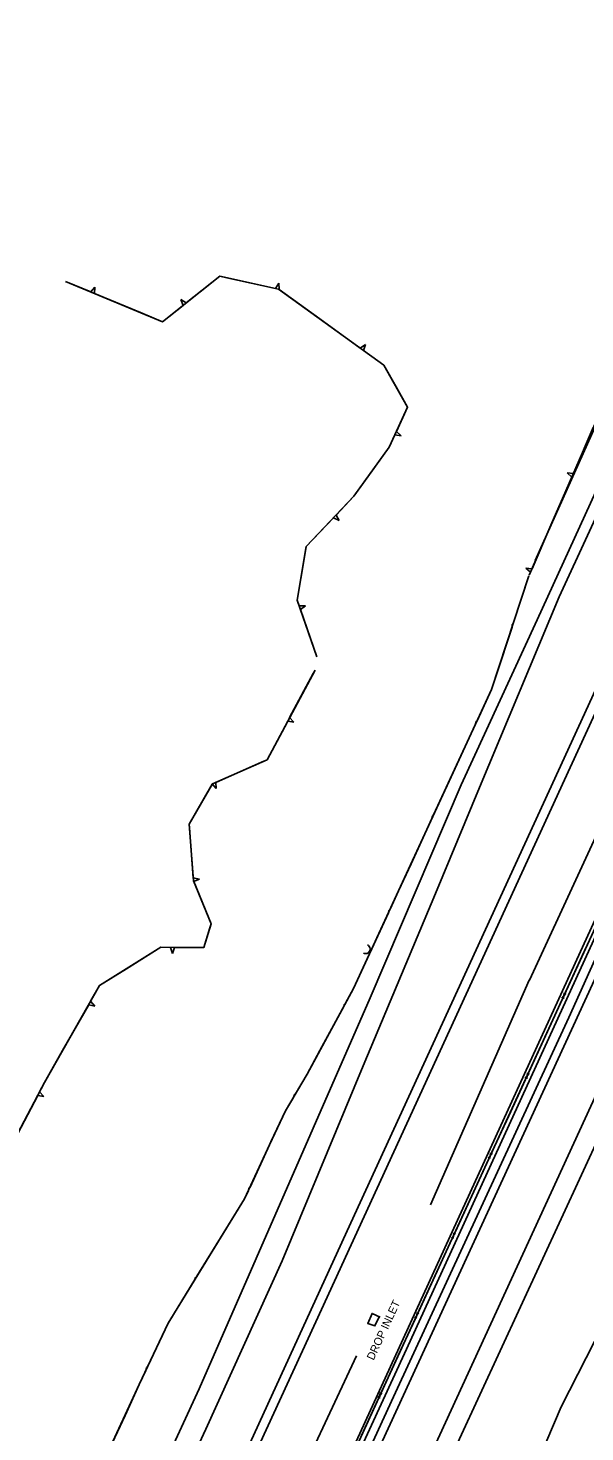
# Model space of a CAD drawing. Extents: x 978516 to 993312, y 1836504 to 1846212.
# Drawn here: x 980201 to 980479, y 1839749 to 1840451 of the extents above; entities that cross this region are included whole.
import ezdxf

# ---------------------------------------------------------------- set-up
doc = ezdxf.new("R2010")
doc.units = 0
for name, color, linetype in [('S_CROSS_DRAIN', 7, 'Continuous'), ('S_DROP_INLET', 7, 'Continuous'), ('S_DROP_INLET_ANNOT', 7, 'Continuous'), ('S_EDGE_PAVEMENT', 7, 'Continuous'), ('S_FENCE', 7, 'Continuous'), ('S_MISC_STRUCTURES', 7, 'Continuous'), ('S_SHOULDER', 7, 'Continuous'), ('S_STREAM', 7, 'Continuous'), ('S_TREE', 7, 'Continuous')]:
    doc.layers.add(name, color=color, linetype=linetype)

msp = doc.modelspace()

# ---------------------------------------------------------------- linework, layer by layer
at = {"layer": 'S_CROSS_DRAIN'}
msp.add_arc((980369.35, 1839990.8), 2.3, 244.29411, 64.62329, dxfattribs=at)
at = {"layer": 'S_DROP_INLET'}
msp.add_lwpolyline([(980376.65, 1839806.78), (980372.63, 1839808.64), (980370.51, 1839803.57), (980374.09, 1839802.36), (980376.12, 1839806.9)], dxfattribs=at)
at = {"layer": 'S_EDGE_PAVEMENT'}
for points in [[(980426.44, 1840071.6), (980466.15, 1840166.87), (980543.98, 1840335.45), (980687.33, 1840645.86), (980747.1, 1840775.97), (980756.26, 1840796.47)], [(980796.34, 1840798.88), (980696.54, 1840582.03), (980575.84, 1840319.92), (980465.79, 1840080.05)], [(980465.79, 1840080.05), (980361.97, 1839853.93), (980239.26, 1839585.97), (980148.57, 1839394.1)], [(980126.88, 1839403.85), (980196.62, 1839551.16), (980289.48, 1839750.77), (980327.63, 1839834.85), (980368.21, 1839932.46), (980404.32, 1840018.58), (980426.44, 1840071.6)], [(980201.41, 1839360.33), (980296.04, 1839567.28), (980377.89, 1839744.86), (980518.13, 1840050.12)], [(980540.59, 1840039.64), (980403.67, 1839741.74), (980283.56, 1839480.3), (980223.73, 1839350.9)]]:
    msp.add_lwpolyline(points, dxfattribs=at)
at = {"layer": 'S_FENCE'}
for p, q in [((980467.56, 1839966.26), (980469.6, 1839968.53)), ((980468.4, 1839965.93), (980468.76, 1839968.87)), ((980449.15, 1839926.3), (980451.19, 1839928.57)), ((980449.99, 1839925.96), (980450.35, 1839928.9)), ((980430.74, 1839886.33), (980432.79, 1839888.6)), ((980431.59, 1839886), (980431.94, 1839888.94)), ((980412.33, 1839846.37), (980414.38, 1839848.64)), ((980413.18, 1839846.03), (980413.53, 1839848.97)), ((980393.92, 1839806.4), (980395.97, 1839808.67)), ((980394.77, 1839806.07), (980395.12, 1839809.01)), ((980375.53, 1839766.41), (980377.58, 1839768.72)), ((980376.39, 1839766.11), (980376.72, 1839769.02))]:
    msp.add_line(p, q, dxfattribs=at)
for points in [[(980202.43, 1839387.61), (980380.72, 1839776.65), (980496.88, 1840028.84)], [(980477.78, 1839987.38), (980486.15, 1840005.55)], [(980469.42, 1839969.21), (980477.78, 1839987.38)], [(980459.38, 1839947.42), (980467.74, 1839965.58)], [(980451.01, 1839929.25), (980459.38, 1839947.42)], [(980440.97, 1839907.45), (980449.33, 1839925.62)], [(980432.6, 1839889.28), (980440.97, 1839907.45)], [(980422.56, 1839867.49), (980430.93, 1839885.65)], [(980414.19, 1839849.32), (980422.56, 1839867.49)], [(980404.15, 1839827.52), (980412.52, 1839845.69)], [(980395.78, 1839809.35), (980404.15, 1839827.52)], [(980385.74, 1839787.55), (980394.11, 1839805.72)], [(980377.39, 1839769.38), (980380.72, 1839776.65), (980385.74, 1839787.55)], [(980367.39, 1839747.57), (980375.72, 1839765.75)]]:
    msp.add_lwpolyline(points, dxfattribs=at)
at = {"layer": 'S_MISC_STRUCTURES'}
for points in [[(980202.41, 1839392.13), (980348.29, 1839708.93), (980495.02, 1840029.17)], [(980498.88, 1840028.87), (980389.83, 1839790.78), (980205.82, 1839391.17)]]:
    msp.add_lwpolyline(points, dxfattribs=at)
at = {"layer": 'S_SHOULDER'}
for points in [[(980468.81, 1840075.4), (980639.44, 1840446.14), (980752.83, 1840692.76), (980800.18, 1840796.01)], [(980743.63, 1840791.33), (980715.24, 1840723.11), (980668.55, 1840620.93), (980580.14, 1840426.84), (980489.8, 1840231.25), (980455.18, 1840155.41), (980417.23, 1840072.83)], [(980417.23, 1840072.83), (980371.74, 1839966.44), (980286.25, 1839770.96), (980244.98, 1839681.51), (980161.29, 1839502.35), (980115.93, 1839406.81)], [(980151.66, 1839391.69), (980269.19, 1839640.61), (980347.28, 1839810.57), (980468.81, 1840075.4)], [(980513.78, 1840051.22), (980471.05, 1839956.57), (980383.39, 1839766.88), (980210.41, 1839390.11)], [(980244.19, 1839370.77), (980406.2, 1839723.87), (980548.48, 1840031.9)]]:
    msp.add_lwpolyline(points, dxfattribs=at)
at = {"layer": 'S_STREAM'}
for points in [[(980748.32, 1840621.33), (980708.46, 1840535.03), (980664.41, 1840439.23), (980626.48, 1840357.95), (980577.4, 1840252.79), (980527.87, 1840140.89), (980451.38, 1839975.22)], [(980454.21, 1840185.05), (980508.03, 1840304.99), (980541.52, 1840380.01), (980571.02, 1840449.92)], [(980401.92, 1839862.9), (980451.22, 1839975.28)], [(980444.77, 1839709.04), (980467.16, 1839761.88), (980525.63, 1839876.58)], [(980164.48, 1839355.62), (980217.62, 1839471.41), (980266.7, 1839581.21), (980328.68, 1839710.13), (980364.81, 1839787.48)]]:
    msp.add_lwpolyline(points, dxfattribs=at)
at = {"layer": 'S_TREE'}
for p, q in [((980325.99, 1840323.77), (980324.34, 1840321.06)), ((980326.26, 1840320.64), (980325.99, 1840323.77)), ((980234.05, 1840321.74), (980231.96, 1840319.37)), ((980233.77, 1840318.61), (980234.05, 1840321.74)), ((980279.66, 1840313.84), (980277.06, 1840315.61)), ((980277.06, 1840315.61), (980278.11, 1840312.62)), ((980369.32, 1840293.06), (980366.74, 1840291.22)), ((980368.33, 1840290.07), (980369.32, 1840293.06)), ((980384.04, 1840247.86), (980387.16, 1840247.48)), ((980387.16, 1840247.48), (980384.85, 1840249.65)), ((980473.33, 1840228.62), (980470.2, 1840228.95)), ((980470.2, 1840228.95), (980472.55, 1840226.82)), ((980353.31, 1840206.38), (980356.13, 1840205.01)), ((980356.13, 1840205.01), (980354.66, 1840207.81)), ((980452.64, 1840180.96), (980449.51, 1840181.29)), ((980449.51, 1840181.29), (980451.86, 1840179.16)), ((980339.3, 1840162.37), (980336.13, 1840162.35)), ((980336.77, 1840160.5), (980339.3, 1840162.37)), ((980442.69, 1840152.89), (980442.64, 1840151.73)), ((980443.26, 1840153.6), (980442.69, 1840152.89)), ((980333.55, 1840104.18), (980331.38, 1840106.49)), ((980330.46, 1840104.76), (980333.55, 1840104.18)), ((980424.57, 1840104.38), (980424.38, 1840103.2)), ((980425.21, 1840104.98), (980424.57, 1840104.38)), ((980292.65, 1840073.36), (980294.72, 1840071)), ((980294.72, 1840071), (980294.45, 1840074.15)), ((980402.78, 1840057.25), (980402.59, 1840056.07)), ((980403.42, 1840057.85), (980402.78, 1840057.25)), ((980286.31, 1840025.69), (980283.24, 1840026.48)), ((980283.39, 1840024.52), (980286.31, 1840025.69)), ((980380.96, 1840010.06), (980380.8, 1840008.94)), ((980381.62, 1840010.72), (980380.96, 1840010.06)), ((980271.82, 1839991.64), (980272.76, 1839988.64)), ((980272.76, 1839988.64), (980273.79, 1839991.64)), ((980230.93, 1839962.95), (980234, 1839962.29)), ((980234, 1839962.29), (980231.9, 1839964.66)), ((980358.64, 1839963.12), (980358.44, 1839962.06)), ((980359.37, 1839963.79), (980358.64, 1839963.12)), ((980205.48, 1839917.64), (980208.57, 1839917.08)), ((980208.57, 1839917.08), (980206.39, 1839919.38)), ((980333.7, 1839917.98), (980333.32, 1839916.65)), ((980334.32, 1839918.33), (980333.7, 1839917.98)), ((980311.02, 1839871.29), (980310.79, 1839870.03)), ((980311.62, 1839871.8), (980311.02, 1839871.29)), ((980284.33, 1839826.65), (980284.04, 1839825.54)), ((980285.07, 1839827.21), (980284.33, 1839826.65)), ((980259.88, 1839781.57), (980259.55, 1839780.12)), ((980260.38, 1839781.88), (980259.88, 1839781.57))]:
    msp.add_line(p, q, dxfattribs=at)
for points in [[(980344.96, 1840136.89), (980335.14, 1840165.2), (980339.73, 1840192.05), (980363.56, 1840217.2), (980381.25, 1840241.72), (980390.38, 1840261.79), (980378.44, 1840282.77), (980325.89, 1840320.72), (980296.59, 1840327.21), (980267.77, 1840304.46), (980219.31, 1840324.63)], [(980231.96, 1840319.37), (980219.31, 1840324.63)], [(980299.94, 1840326.47), (980296.59, 1840327.21), (980279.66, 1840313.84)], [(980324.34, 1840321.06), (980299.94, 1840326.47)], [(980256.85, 1840309), (980233.77, 1840318.61)], [(980346.47, 1840305.86), (980326.2, 1840320.5)], [(980278.11, 1840312.62), (980267.77, 1840304.46), (980256.85, 1840309)], [(980366.74, 1840291.22), (980346.47, 1840305.86)], [(980503.97, 1840299.21), (980451.27, 1840177.8)], [(980384.63, 1840271.88), (980378.44, 1840282.77), (980368.33, 1840290.07)], [(980384.85, 1840249.65), (980390.38, 1840261.79), (980384.63, 1840271.88)], [(980370.6, 1840226.97), (980381.25, 1840241.72), (980384.04, 1840247.86)], [(980483.28, 1840251.55), (980473.33, 1840228.62)], [(980354.66, 1840207.81), (980363.56, 1840217.2), (980370.6, 1840226.97)], [(980472.55, 1840226.82), (980462.59, 1840203.89)], [(980338.84, 1840186.87), (980339.73, 1840192.05), (980353.31, 1840206.38)], [(980462.59, 1840203.89), (980452.64, 1840180.96)], [(980336.13, 1840162.35), (980335.14, 1840165.2), (980338.84, 1840186.87)], [(980451.06, 1840177.34), (980432.38, 1840120.5), (980385.86, 1840019.89), (980363.27, 1839971.03), (980340.24, 1839928.28), (980329.29, 1839909.87), (980321.38, 1839892.93), (980308.91, 1839865.95), (980270.66, 1839803.81), (980256.22, 1839773.01), (980239.08, 1839735.95), (980214.9, 1839683.05), (980186.75, 1839605.07), (980147.41, 1839522.39), (980100.67, 1839423.01), (980078.78, 1839381.81), (980055.31, 1839350.37), (980026.29, 1839341.43), (980023.35, 1839319.11), (980037.67, 1839295.22)], [(980451.06, 1840177.34), (980443.26, 1840153.6)], [(980451.86, 1840179.16), (980451.27, 1840177.8)], [(980344.96, 1840136.89), (980336.77, 1840160.5)], [(980442.64, 1840151.73), (980434.84, 1840127.99)], [(980072.16, 1839610.48), (980118.52, 1839698.57), (980153.97, 1839775.25), (980172.96, 1839822.3), (980180.47, 1839867.86), (980188.55, 1839885.33), (980208.83, 1839924.04), (980236.41, 1839972.59), (980266.99, 1839991.66), (980288.55, 1839991.59), (980292.23, 1840003.45), (980283.36, 1840024.97), (980281.13, 1840053.19), (980292.77, 1840073.41), (980320.1, 1840085.41), (980344.11, 1840130.27)], [(980331.38, 1840106.49), (980343.18, 1840128.53)], [(980343.18, 1840128.53), (980344.11, 1840130.27)], [(980434.84, 1840127.99), (980432.38, 1840120.5), (980425.21, 1840104.98)], [(980317.3, 1840084.18), (980320.1, 1840085.41), (980330.46, 1840104.76)], [(980424.38, 1840103.2), (980413.9, 1840080.53)], [(980294.45, 1840074.15), (980317.3, 1840084.18)], [(980413.9, 1840080.53), (980403.42, 1840057.85)], [(980281.28, 1840051.4), (980281.13, 1840053.19), (980292.71, 1840073.3)], [(980283.24, 1840026.48), (980281.28, 1840051.4)], [(980402.59, 1840056.07), (980392.11, 1840033.4)], [(980392.11, 1840033.4), (980385.86, 1840019.89), (980381.62, 1840010.72)], [(980291.58, 1840001.37), (980292.23, 1840003.45), (980283.53, 1840024.55)], [(980380.8, 1840008.94), (980370.31, 1839986.25)], [(980273.79, 1839991.64), (980288.55, 1839991.59), (980291.58, 1840001.37)], [(980249.88, 1839980.99), (980266.99, 1839991.66), (980271.82, 1839991.64)], [(980370.31, 1839986.25), (980363.27, 1839971.03), (980359.37, 1839963.79)], [(980231.9, 1839964.66), (980236.41, 1839972.59), (980249.88, 1839980.99)], [(980218.58, 1839941.21), (980230.93, 1839962.95)], [(980358.44, 1839962.06), (980346.58, 1839940.04)], [(980206.39, 1839919.38), (980208.83, 1839924.04), (980218.58, 1839941.21)], [(980346.58, 1839940.04), (980340.24, 1839928.28), (980334.32, 1839918.33)], [(980193.87, 1839895.49), (980205.48, 1839917.64)], [(980333.32, 1839916.65), (980329.29, 1839909.87), (980322.08, 1839894.43)], [(980322.08, 1839894.43), (980321.38, 1839892.93), (980311.62, 1839871.8)], [(980310.79, 1839870.03), (980308.91, 1839865.95), (980298.17, 1839848.5)], [(980298.17, 1839848.5), (980285.07, 1839827.21)], [(980284.04, 1839825.54), (980270.94, 1839804.25)], [(980270.94, 1839804.25), (980270.66, 1839803.81), (980260.38, 1839781.88)], [(980259.55, 1839780.12), (980256.22, 1839773.01), (980249.09, 1839757.59)], [(980249.09, 1839757.59), (980239.08, 1839735.95), (980238.64, 1839734.98)]]:
    msp.add_lwpolyline(points, dxfattribs=at)

# ---------------------------------------------------------------- texts
at = {"layer": 'S_DROP_INLET_ANNOT'}
msp.add_text('DROP INLET', height=4, rotation=65.18531, dxfattribs=at).set_placement((980373.39, 1839784.9))

doc.saveas('drawing.dxf')
